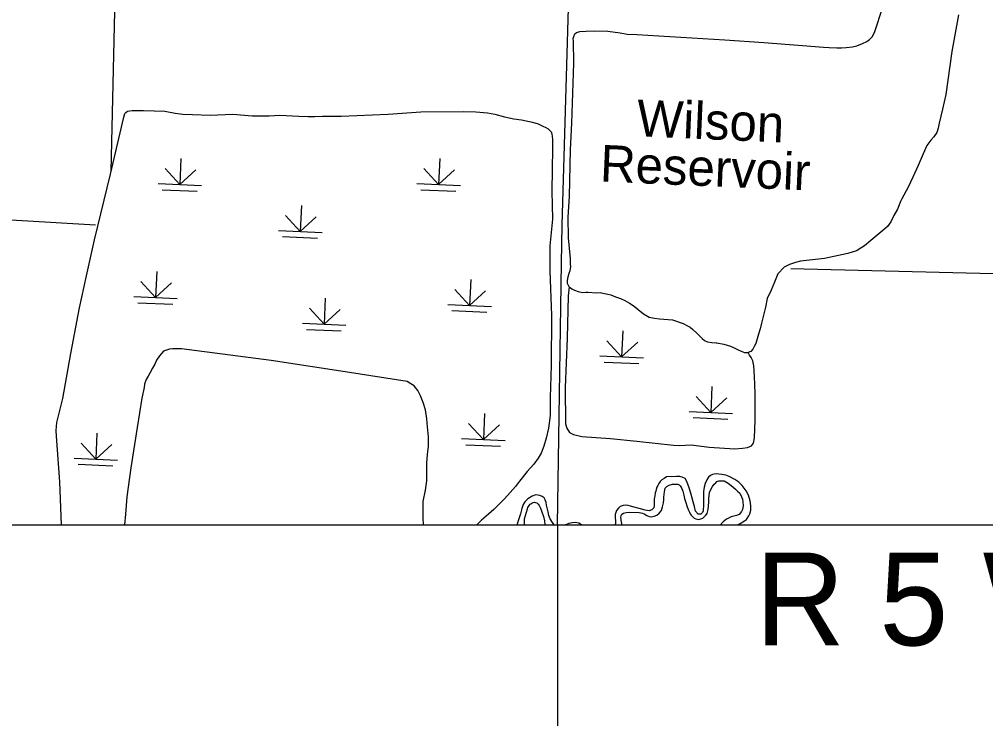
# Model space of a CAD drawing. Extents: x 1196286 to 1268366, y 2040822 to 2082115.
# Drawn here: x 1236164 to 1240330, y 2047100 to 2050146 of the extents above; entities that cross this region are included whole.
import ezdxf

# ---------------------------------------------------------------- set-up
doc = ezdxf.new("R2010")
doc.units = 0
for name, color, linetype in [('26', 7, 'Continuous'), ('60', 7, 'Continuous'), ('62', 7, 'Continuous'), ('Level 73', 7, 'Continuous'), ('Level 74', 7, 'Continuous'), ('Level 8', 7, 'Continuous'), ('Level 86', 7, 'Continuous')]:
    doc.layers.add(name, color=color, linetype=linetype)

msp = doc.modelspace()

# ---------------------------------------------------------------- linework, layer by layer
at = {"layer": '60'}
for points in [[(1236559.3, 2049490.5), (1236577.9, 2050307.2), (1236609.2, 2050944.3)], [(1235859.1, 2049296.8), (1236492, 2049259.3)], [(1239490.1, 2049071.1), (1240479, 2049047.6), (1241466.2, 2048986.6)]]:
    msp.add_lwpolyline(points, dxfattribs=at)
at = {"layer": '62'}
for points in [[(1238826.8, 2050081), (1239205.4, 2050057.5), (1239205.4, 2050057.5), (1239373.6, 2050045.3), (1239540.4, 2050033.1), (1239631, 2050025.2), (1239654.6, 2050024.3), (1239688.7, 2050023.2), (1239708.3, 2050022.8), (1239728.6, 2050025), (1239756.4, 2050027.8), (1239774.9, 2050031.9), (1239798.7, 2050041.2), (1239817.3, 2050050.5), (1239829.1, 2050059), (1239840.6, 2050070), (1239851.2, 2050089.7), (1239886.3, 2050198.8)], [(1240213.5, 2050164.8), (1240183.8, 2050006.6), (1240158.3, 2049822.4), (1240143.8, 2049758.8), (1240129.7, 2049698.5), (1240125.8, 2049676), (1240120.1, 2049657.7), (1240107, 2049639.5), (1240093.2, 2049625.5), (1240075.8, 2049601.4), (1240060.3, 2049565.6), (1240039.3, 2049516), (1240016.5, 2049465.4), (1239996.4, 2049421.8), (1239967.9, 2049372.3), (1239962.3, 2049359.6), (1239949.3, 2049327.9), (1239934.8, 2049300), (1239921, 2049272.1), (1239906.7, 2049252.5), (1239886, 2049235.6), (1239860.4, 2049214.3), (1239835.5, 2049191.5), (1239808, 2049168.4), (1239772.6, 2049147.3), (1239736, 2049136.1), (1239635.3, 2049114.9), (1239532.2, 2049103.1), (1239509.6, 2049097.6), (1239484.2, 2049088), (1239461.9, 2049077.2), (1239434.2, 2049048.4), (1239431.1, 2049041.7), (1239419.9, 2049012.2), (1239404.9, 2048977.9), (1239388.7, 2048942.1), (1239380.4, 2048905.1), (1239370.9, 2048865), (1239363.8, 2048835.8), (1239357.7, 2048811.1), (1239350.4, 2048787.9), (1239345.5, 2048768.1), (1239338.6, 2048747.6), (1239331.6, 2048734.5), (1239325.7, 2048723.4), (1239317.3, 2048713.8), (1239306.3, 2048708.7)], [(1238534.6, 2048993), (1238527, 2049007.1), (1238526.9, 2049020.3), (1238530.6, 2049035.7), (1238534.3, 2049050.6), (1238538.4, 2049063.3), (1238540.9, 2049078.7), (1238540.8, 2049091.1), (1238539.5, 2049114.5), (1238532.1, 2049203.4), (1238530.6, 2049292.3), (1238535.6, 2049381.3), (1238539.7, 2049585.2), (1238545.2, 2049698.7), (1238549.9, 2049827.7), (1238553.9, 2049957.4), (1238552.6, 2050052.2), (1238551.8, 2050063.2), (1238553.8, 2050072.5), (1238558.6, 2050083), (1238566.6, 2050089.2), (1238580.6, 2050092.7), (1238607.3, 2050095.1), (1238643.7, 2050097), (1238700.7, 2050095), (1238754.2, 2050087.1), (1238784.7, 2050081.4), (1238826.8, 2050081)], [(1238534.6, 2048993), (1238545.2, 2048984.2), (1238557.1, 2048978.6), (1238573.5, 2048972.3), (1238591.4, 2048968.1), (1238606.4, 2048968.6), (1238614.7, 2048969.1), (1238654.1, 2048966.8), (1238668, 2048967.3), (1238679.5, 2048964.4), (1238701.2, 2048960.9), (1238713.6, 2048958.4), (1238734.4, 2048949.3), (1238755.2, 2048942.1), (1238774.9, 2048933.4), (1238794.6, 2048921.7), (1238814.9, 2048908.8), (1238831.9, 2048894.5), (1238854.3, 2048876), (1238879.9, 2048861.5), (1238902, 2048856.6), (1238924.4, 2048854.9), (1238979.9, 2048849.3), (1239026.1, 2048834.7), (1239042, 2048825), (1239055.7, 2048818.3), (1239067.5, 2048807.9), (1239085.2, 2048792.1), (1239095.8, 2048780.9), (1239107.6, 2048769.4), (1239118.3, 2048760.5), (1239130.9, 2048754.6), (1239149.6, 2048751.6), (1239167.6, 2048750.1)], [(1239167.6, 2048750.1), (1239170.6, 2048750.4), (1239200.5, 2048745.2), (1239229.5, 2048736), (1239245.5, 2048729.2), (1239260, 2048722.1), (1239275.2, 2048714.3), (1239290.9, 2048709.1), (1239306.3, 2048708.7)], [(1239144.1, 2048179.4), (1239135.7, 2048172), (1239127.2, 2048160.2), (1239120.4, 2048143.8), (1239116.3, 2048128.4), (1239113.3, 2048110.1), (1239113, 2048094.6), (1239113.7, 2048076.9), (1239113.3, 2048058.5), (1239113.8, 2048045.7), (1239112.7, 2048033.7), (1239111.8, 2048025.8), (1239108.7, 2048018.7), (1239101.8, 2048012.5), (1239090.9, 2048012), (1239079.5, 2048025.4), (1239074.7, 2048044.7), (1239069.5, 2048065.8), (1239062.9, 2048087.4), (1239057.3, 2048107.1), (1239052.1, 2048125.7), (1239046.1, 2048141.6), (1239039.6, 2048155.6), (1239033.8, 2048165.2), (1239022, 2048171.8), (1239011.5, 2048174.7), (1238996.9, 2048175), (1238954.1, 2048173.3), (1238943.8, 2048165.2), (1238934.3, 2048159.8), (1238927, 2048152.4), (1238920.4, 2048143.9), (1238916.1, 2048135.3), (1238912.9, 2048128.6), (1238909, 2048118.9), (1238907.3, 2048111.8), (1238905.6, 2048103.6), (1238903.8, 2048090.1), (1238900.9, 2048077.7), (1238900.3, 2048067.6), (1238901.2, 2048057), (1238901.4, 2048048.7), (1238898.9, 2048039), (1238891.2, 2048030.1), (1238879.9, 2048025.8), (1238862.3, 2048029.6), (1238835.5, 2048036.2), (1238815, 2048042.3), (1238798.9, 2048046.4), (1238788.5, 2048049.2), (1238775.4, 2048050.3), (1238767.1, 2048049.7), (1238754.6, 2048045.1), (1238746.9, 2048038.1), (1238738.8, 2048027.3), (1238733.2, 2048010.9), (1238732.9, 2047995.9), (1238734.5, 2047983.4), (1238733.5, 2047972.9), (1238732.1, 2047966.3)], [(1238761.4, 2048011.8), (1238769, 2048016.5), (1238779.5, 2048018.9), (1238792.7, 2048020.6), (1238836.2, 2048019.2), (1238850, 2048016.3), (1238858.2, 2048012.8), (1238869.3, 2048006.5), (1238878.6, 2048002.5), (1238889.1, 2048000.8), (1238900.8, 2048002.8), (1238912.1, 2048007.9), (1238922.8, 2048016.3), (1238932.5, 2048028.1), (1238937.3, 2048043.8), (1238941.1, 2048060.3), (1238942.9, 2048073.8), (1238943.1, 2048084), (1238944.2, 2048097.9), (1238944.7, 2048106.5), (1238946.1, 2048116.6), (1238947.7, 2048123.4), (1238955, 2048131.5), (1238965.7, 2048137.7), (1238979.6, 2048140.7), (1238992, 2048142), (1239003.3, 2048140.6), (1239008.8, 2048138.6), (1239012.9, 2048134.8), (1239018.3, 2048124.9), (1239024, 2048111.2), (1239028.1, 2048094.6), (1239032, 2048080.2), (1239036.8, 2048062.4), (1239041.8, 2048048.4), (1239047.4, 2048031.7), (1239052.8, 2048020.3), (1239056.7, 2048012.7), (1239060.7, 2048007.3), (1239066.3, 2048001.6), (1239073.2, 2047995.4), (1239080.7, 2047991.9), (1239091.5, 2047989), (1239101.7, 2047991.4), (1239110.4, 2047995), (1239124.2, 2048007.1), (1239128.8, 2048014.9), (1239133.7, 2048031.4), (1239135.2, 2048048.3), (1239135.9, 2048064.4), (1239136.7, 2048079.8), (1239137.7, 2048091.9), (1239139.8, 2048105.4), (1239144.6, 2048118.4), (1239151.7, 2048130.7), (1239159.4, 2048140.7), (1239166.3, 2048147.7), (1239171.3, 2048153.2), (1239180, 2048156.4), (1239187.5, 2048156.3), (1239202.1, 2048155.2), (1239219.5, 2048145), (1239240.2, 2048129.6), (1239251.6, 2048119.2), (1239260.4, 2048111.4), (1239269.6, 2048101.8), (1239277.9, 2048087.4), (1239281.1, 2048076), (1239283.1, 2048065.8), (1239284.2, 2048047.3), (1239281.6, 2048031.6), (1239276.9, 2048023), (1239266.9, 2048011.2), (1239255.5, 2048005.8), (1239244.2, 2048003.4), (1239232.1, 2048000.7), (1239213.1, 2047990.5), (1239199, 2047979.2), (1239190.2, 2047970.3), (1239187.8, 2047966.3)], [(1239260.9, 2047966.3), (1239262.9, 2047966.9), (1239271.6, 2047971.2), (1239290.6, 2047982.5), (1239298.6, 2047988.3), (1239309.1, 2048005.1), (1239313.5, 2048014), (1239317.9, 2048028.9), (1239317.6, 2048048.5), (1239315, 2048068.9), (1239308.1, 2048093.5), (1239297.2, 2048112.2), (1239280.9, 2048135.5), (1239266.2, 2048150.5), (1239248.4, 2048162.1), (1239223.6, 2048174.7), (1239209.4, 2048179.9), (1239193, 2048182.5), (1239179.1, 2048184.7), (1239169.4, 2048185.2), (1239159.6, 2048184.7), (1239152.1, 2048183.4), (1239144.1, 2048179.4)], [(1238470.3, 2047966.3), (1238461.8, 2047975.7), (1238452.1, 2047991.7), (1238447.1, 2048006.1), (1238444.1, 2048022.3), (1238440, 2048039), (1238437.2, 2048051.4), (1238434.5, 2048062), (1238431, 2048073.4), (1238426.3, 2048082.9), (1238418.5, 2048088.3), (1238408.5, 2048092.7), (1238390.5, 2048095), (1238374.7, 2048090), (1238356, 2048078.4), (1238343.7, 2048065.8), (1238336.3, 2048054), (1238329.6, 2048036), (1238324.2, 2048013.6), (1238318.6, 2047996.8), (1238314.1, 2047982.9)], [(1238341.2, 2047966.3), (1238341.7, 2047974.5), (1238341.2, 2047985), (1238341.3, 2047991.4), (1238354.3, 2048035.5), (1238356.7, 2048041.1), (1238361.8, 2048050), (1238366.4, 2048054.5), (1238369, 2048056.3), (1238374, 2048059.6), (1238378.9, 2048062.1), (1238384.6, 2048063.1), (1238388.7, 2048062.6), (1238395, 2048060.2), (1238401.3, 2048054.8), (1238405.3, 2048049.1), (1238411, 2048037.7), (1238416.7, 2048022.5), (1238423, 2048001.7), (1238427.5, 2047983.5), (1238429.6, 2047966.3)], [(1238761.1, 2047966.3), (1238760.8, 2047971.2), (1238758.6, 2047986.3), (1238757.9, 2047990.1), (1238756.9, 2047997.6), (1238757.9, 2048005.5), (1238761.4, 2048011.8)], [(1238314.1, 2047982.9), (1238310.1, 2047968.4), (1238309.1, 2047966.3)], [(1238587.5, 2047966.3), (1238575.9, 2047973.2), (1238560.9, 2047976.2), (1238546.6, 2047974.6), (1238533.1, 2047971.5), (1238519, 2047966.3)]]:
    msp.add_lwpolyline(points, dxfattribs=at)
at = {"layer": 'Level 73'}
for p, q in [((1236860.8, 2049545.7), (1236856, 2049433.3)), ((1237976.3, 2049545.9), (1237971.5, 2049433.5)), ((1236856, 2049433.3), (1236792.6, 2049502.3)), ((1236856, 2049433.3), (1236925.1, 2049496.7)), ((1237971.5, 2049433.5), (1237908.1, 2049502.6)), ((1237971.5, 2049433.5), (1238040.6, 2049496.9)), ((1236762.4, 2049437.3), (1236949.7, 2049429.3)), ((1236780, 2049410.9), (1236929.9, 2049404.5)), ((1237877.8, 2049437.5), (1238065.2, 2049429.5)), ((1237895.5, 2049411.2), (1238045.3, 2049404.7)), ((1237379.9, 2049343.5), (1237375.1, 2049231.1)), ((1237375.1, 2049231.1), (1237311.7, 2049300.2)), ((1237375.1, 2049231.1), (1237444.2, 2049294.5)), ((1237281.4, 2049235.1), (1237468.8, 2049227.1)), ((1237299.1, 2049208.8), (1237448.9, 2049202.4)), ((1236756, 2049058.4), (1236751.2, 2048946)), ((1236751.2, 2048946), (1236687.8, 2049015.1)), ((1236751.2, 2048946), (1236820.3, 2049009.4)), ((1238109.9, 2049024.4), (1238105.1, 2048912)), ((1236657.5, 2048950), (1236844.9, 2048942)), ((1238105.1, 2048912), (1238041.7, 2048981.1)), ((1238105.1, 2048912), (1238174.2, 2048975.4)), ((1236675.2, 2048923.7), (1236825, 2048917.2)), ((1237482.7, 2048943.3), (1237477.9, 2048830.9)), ((1238011.4, 2048916), (1238198.8, 2048908)), ((1237477.9, 2048830.9), (1237414.5, 2048900)), ((1237477.9, 2048830.9), (1237547, 2048894.3)), ((1238029.1, 2048889.7), (1238178.9, 2048883.3)), ((1237384.3, 2048834.9), (1237571.6, 2048826.9)), ((1237401.9, 2048808.6), (1237551.8, 2048802.2)), ((1238765.5, 2048802.8), (1238760.7, 2048690.4)), ((1238760.7, 2048690.4), (1238697.3, 2048759.4)), ((1238760.7, 2048690.4), (1238829.7, 2048753.8)), ((1238667, 2048694.4), (1238854.3, 2048686.4)), ((1238684.6, 2048668), (1238834.5, 2048661.6)), ((1239149.8, 2048563), (1239145, 2048450.6)), ((1239145, 2048450.6), (1239081.6, 2048519.6)), ((1239145, 2048450.6), (1239214, 2048514)), ((1239051.3, 2048454.6), (1239238.6, 2048446.6)), ((1238169.1, 2048446.1), (1238164.3, 2048333.7)), ((1239068.9, 2048428.2), (1239218.8, 2048421.8)), ((1238164.3, 2048333.7), (1238100.9, 2048402.8)), ((1238164.3, 2048333.7), (1238233.4, 2048397.1)), ((1236498.3, 2048361.8), (1236493.5, 2048249.4)), ((1238070.6, 2048337.7), (1238258, 2048329.7)), ((1236493.5, 2048249.4), (1236430.1, 2048318.4)), ((1236493.5, 2048249.4), (1236562.5, 2048312.8)), ((1238088.3, 2048311.4), (1238238.1, 2048305)), ((1236399.8, 2048253.4), (1236587.1, 2048245.3)), ((1236417.4, 2048227), (1236567.3, 2048220.6))]:
    msp.add_line(p, q, dxfattribs=at)
at = {"layer": 'Level 74'}
for points in [[(1236345.5, 2047966.3), (1236338.6, 2048151.4), (1236323.4, 2048348.1), (1236322.1, 2048372.2), (1236325.1, 2048407.5), (1236351.4, 2048510.1), (1236385.3, 2048705.4), (1236422.7, 2048901.4), (1236452.7, 2049039.6), (1236487.7, 2049195.7), (1236556.2, 2049478), (1236613.8, 2049723.6), (1236618.3, 2049739.3), (1236623.3, 2049744.5), (1236630.5, 2049749.2), (1236649.7, 2049752.2), (1236673.4, 2049752.1), (1236699.3, 2049752.6), (1236790.4, 2049749.9), (1236836, 2049741.8), (1236868.5, 2049737), (1236909.8, 2049736.1), (1236987, 2049732.6), (1237084.7, 2049736.2), (1237168.3, 2049730.2), (1237240.3, 2049729.1), (1237286.5, 2049732.6), (1237369.4, 2049728.6), (1237409.5, 2049727.4), (1237437.6, 2049726.8), (1237470.3, 2049728.7), (1237514.1, 2049728.9), (1237550.8, 2049727.6)], [(1237550.8, 2049727.6), (1237754.2, 2049737.3), (1237894.8, 2049746.8), (1238079.5, 2049748.1), (1238131.6, 2049746.6), (1238182.6, 2049743.3), (1238213.2, 2049736.2), (1238255, 2049725.9), (1238295.3, 2049717.2), (1238329, 2049712.3), (1238376.4, 2049702.3), (1238401.4, 2049695), (1238421.5, 2049685.2), (1238433.7, 2049679.6), (1238443.4, 2049674.2), (1238449.6, 2049667.2), (1238457.3, 2049660.3), (1238459.4, 2049651.6), (1238461.9, 2049628.6), (1238461.8, 2049591), (1238459.2, 2049405.5), (1238462.2, 2049284.3), (1238450.6, 2049169), (1238451.3, 2049061.8), (1238458.3, 2048868.6), (1238457.3, 2048653), (1238452.7, 2048514.7), (1238452.9, 2048436.8), (1238445.3, 2048383.1), (1238435.7, 2048340.1), (1238425.2, 2048304.9), (1238413.3, 2048274.7), (1238400.8, 2048253.1), (1238381.4, 2048227.2), (1238353, 2048195.8), (1238320.5, 2048154.4), (1238303.2, 2048131.8), (1238280.5, 2048105.9), (1238255.1, 2048077.9), (1238234.7, 2048056.5), (1238210.1, 2048031.8), (1238186.1, 2048011.6), (1238156.6, 2047986.7), (1238140.5, 2047970.8), (1238136.1, 2047966.3)], [(1238534.6, 2048993), (1238530.3, 2048953.6), (1238525.9, 2048770.9), (1238517.5, 2048558.1), (1238518.5, 2048400.8), (1238524.5, 2048382.2), (1238536.5, 2048364.6), (1238552.8, 2048355.3), (1238588.6, 2048346.6), (1238712.6, 2048338.3), (1238826.5, 2048326.9), (1238984.8, 2048308.8), (1239011.8, 2048307.5), (1239059.9, 2048311.4), (1239137.8, 2048301.1), (1239249.1, 2048293.8), (1239282.2, 2048296.5), (1239303.2, 2048299), (1239320.7, 2048307), (1239328.4, 2048318.8), (1239333, 2048340.6), (1239335.9, 2048418), (1239336.5, 2048532), (1239333.7, 2048606.9), (1239330.5, 2048651.8), (1239326.5, 2048672.6), (1239319.7, 2048688.1), (1239311.3, 2048698.1), (1239306.3, 2048708.7)], [(1238534.6, 2048993), (1238545.2, 2048984.2), (1238557.1, 2048978.6), (1238573.5, 2048972.3), (1238591.4, 2048968.1), (1238606.4, 2048968.6), (1238614.7, 2048969.1), (1238654.1, 2048966.8), (1238668, 2048967.3), (1238679.5, 2048964.4), (1238701.2, 2048960.9), (1238713.6, 2048958.4), (1238734.4, 2048949.3), (1238755.2, 2048942.1), (1238774.9, 2048933.4), (1238794.6, 2048921.7), (1238814.9, 2048908.8), (1238831.9, 2048894.5), (1238854.3, 2048876), (1238879.9, 2048861.5), (1238902, 2048856.6), (1238924.4, 2048854.9), (1238979.9, 2048849.3), (1239026.1, 2048834.7), (1239042, 2048825), (1239055.7, 2048818.3), (1239067.5, 2048807.9), (1239085.2, 2048792.1), (1239095.8, 2048780.9), (1239107.6, 2048769.4), (1239118.3, 2048760.5), (1239130.9, 2048754.6), (1239149.6, 2048751.6), (1239167.6, 2048750.1)], [(1239167.6, 2048750.1), (1239170.6, 2048750.4), (1239200.5, 2048745.2), (1239229.5, 2048736), (1239245.5, 2048729.2), (1239260, 2048722.1), (1239275.2, 2048714.3), (1239290.9, 2048709.1), (1239306.3, 2048708.7)], [(1237905.7, 2047966.3), (1237905, 2047996.9), (1237904.2, 2048028.5), (1237904.3, 2048066.2), (1237914.7, 2048114.9), (1237920.9, 2048155.4), (1237920.3, 2048232.5), (1237923.8, 2048268.9), (1237927.6, 2048305.7), (1237928.1, 2048345.6), (1237923.8, 2048388.6), (1237920.4, 2048422.5), (1237914.5, 2048461.8), (1237905.5, 2048493.6), (1237893.3, 2048522.8), (1237881.4, 2048544.9), (1237866.5, 2048565.1), (1237852.1, 2048574.1), (1237836.5, 2048583.5), (1237587.1, 2048623), (1237249.7, 2048674.2), (1236862.4, 2048725), (1236835, 2048724.4), (1236824.5, 2048725), (1236811.7, 2048723.8), (1236798.1, 2048719.9), (1236786, 2048714.2), (1236768.6, 2048694.2), (1236755.1, 2048676.4), (1236747.6, 2048659.3), (1236737.8, 2048641.4), (1236726.5, 2048619.5), (1236718.7, 2048606.5), (1236710.5, 2048592)], [(1236710.5, 2048592), (1236703.6, 2048572.2), (1236701.5, 2048558.7), (1236691.4, 2048512.2), (1236672.1, 2048385.1), (1236645, 2048211.5), (1236627.3, 2048086.9), (1236621.5, 2048012.5), (1236617.9, 2047966.3)]]:
    msp.add_lwpolyline(points, dxfattribs=at)
at = {"layer": 'Level 8'}
msp.add_line((1238483.7, 2047966.3), (1238483.7, 2047099.8), dxfattribs=at)
msp.add_lwpolyline([(1241590.6, 2065596.8), (1214332.8, 2065596.8), (1214332.8, 2047966.3), (1241590.6, 2047966.3)], close=True, dxfattribs=at)
at = {"layer": 'Level 86'}
msp.add_lwpolyline([(1238483.7, 2047966.3), (1238500.8, 2049094.6), (1238504.7, 2049258.2), (1238553.7, 2050935.3)], dxfattribs=at)

# ---------------------------------------------------------------- texts
at = {"layer": '26'}
msp.add_text('R 5 W', height=400, dxfattribs=at).set_placement((1239336.6, 2047446.3))
at = {"layer": '62'}
for s, p in [('Wilson', (1238823.2, 2049641.9)), ('Reservoir', (1238665.3, 2049446.6))]:
    msp.add_text(s, height=158.4, rotation=357.548, dxfattribs=at).set_placement(p)

doc.saveas('drawing.dxf')
